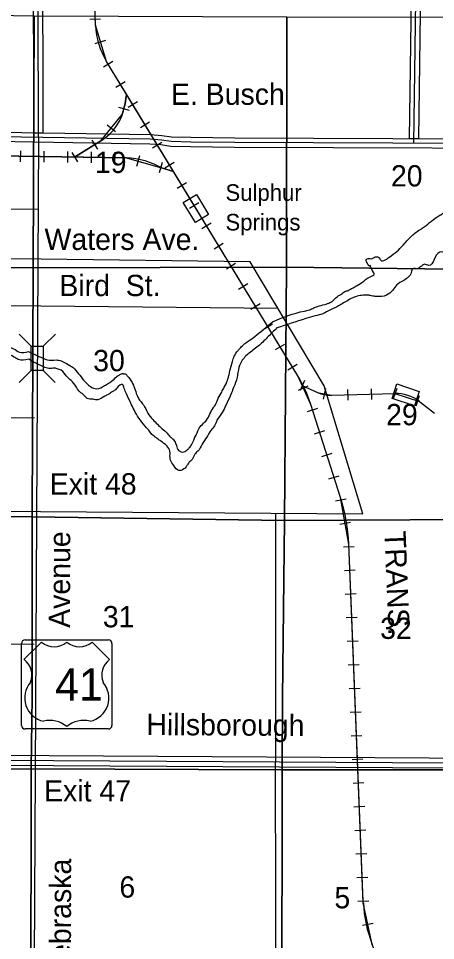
# Model space of a CAD drawing. Extents: x 380424 to 701066, y 1117407 to 1412949.
# Drawn here: x 510291 to 519120, y 1327929 to 1347425 of the extents above; entities that cross this region are included whole.
import ezdxf

# ---------------------------------------------------------------- set-up
doc = ezdxf.new("R2010")
doc.units = 0
for name, color, linetype in [('Bridges and Drawbridges US Highways', 7, 'Continuous'), ('Cities Incorporated Area', 7, 'Continuous'), ('Connecting Roads', 7, 'Continuous'), ('County Route Divided Highway Outline and Fill', 7, 'Continuous'), ('County Routes Highway Center Lines', 7, 'Continuous'), ('Interstates Related Text', 7, 'Continuous'), ('Masks for Road Features', 7, 'Continuous'), ('Railroad Stations', 7, 'Continuous'), ('Railroads', 7, 'Continuous'), ('Railroads Text', 7, 'Continuous'), ('Roadshilelds US Highways', 7, 'Continuous'), ('Section Lines', 7, 'Continuous'), ('Section Numbers', 7, 'Continuous'), ('State Roads Related Text', 7, 'Continuous'), ('State Route Divided Highway Outline and Fill', 7, 'Continuous'), ('State Routes Highway Center Lines', 7, 'Continuous'), ('Street Related Text', 7, 'Continuous'), ('Township  and Range lines', 7, 'Continuous'), ('US Highways Related Text', 7, 'Continuous'), ('US Route Divided Highway Outline and Fill', 7, 'Continuous'), ('US Routes Highway Center Lines', 7, 'Continuous'), ('Wide Rivers and Canals', 7, 'Continuous')]:
    doc.layers.add(name, color=color, linetype=linetype)

msp = doc.modelspace()

# ---------------------------------------------------------------- linework, layer by layer
at = {"layer": 'Bridges and Drawbridges US Highways'}
for p, q in [((510562, 1340495), (510307, 1340751)), ((510818, 1340494), (511075, 1340749)), ((510561, 1339983), (510304, 1339727)), ((510817, 1339982), (511072, 1339725))]:
    msp.add_line(p, q, dxfattribs=at)
msp.add_lwpolyline([(510561, 1339983), (510562, 1340495), (510818, 1340494), (510817, 1339982)], close=True, dxfattribs=at)
at = {"layer": 'Cities Incorporated Area'}
msp.add_lwpolyline([(515772, 1316138), (515755, 1322666), (515732, 1331703)], dxfattribs=at)
at = {"layer": 'Connecting Roads'}
for points in [[(510706, 1343382), (508834, 1343401), (507997, 1343393)], [(499668, 1337082), (509223, 1337013), (510757, 1337002), (517577, 1336953), (516759, 1339654), (515197, 1342277), (510771, 1342334), (509448, 1342352), (507986, 1342370)], [(507978, 1341385), (509471, 1341359), (510768, 1341347), (515779, 1341299)], [(510634, 1338981), (508992, 1338957), (507960, 1338951)], [(515730, 1336966), (515732, 1331703)], [(510622, 1334191), (509313, 1334197), (507926, 1334214)]]:
    msp.add_lwpolyline(points, dxfattribs=at)
at = {"layer": 'County Route Divided Highway Outline and Fill'}
msp.add_lwpolyline([(518674, 1352866), (518564, 1344885), (518764, 1344884), (518874, 1352865)], dxfattribs=at)
at = {"layer": 'County Routes Highway Center Lines'}
msp.add_lwpolyline([(518663, 1344784), (518774, 1352865)], dxfattribs=at)
at = {"layer": 'Masks for Road Features'}
for p, q in [((510613, 1345009), (510813, 1345006)), ((518564, 1344885), (518764, 1344884))]:
    msp.add_line(p, q, dxfattribs=at)
at = {"layer": 'Railroad Stations'}
for points in [[(514057, 1343705), (514317, 1343278), (514039, 1343109), (513779, 1343536)], [(518672, 1339233), (518199, 1339393), (518303, 1339701), (518776, 1339540)]]:
    msp.add_lwpolyline(points, close=True, dxfattribs=at)
at = {"layer": 'Railroads'}
for p, q in [((511800, 1347411), (512030, 1347419)), ((511918, 1346897), (512138, 1346965)), ((512091, 1346400), (512288, 1346520)), ((516203, 1339869), (512156, 1346514)), ((512351, 1345973), (512548, 1346093)), ((512580, 1345820), (512540, 1345584)), ((512612, 1345546), (512808, 1345666)), ((512411, 1345546), (512633, 1345487)), ((512166, 1345177), (512344, 1345032)), ((512872, 1345119), (513068, 1345239)), ((512038, 1344838), (511480, 1344493)), ((511844, 1344853), (511965, 1344658)), ((513132, 1344692), (513328, 1344812)), ((512581, 1344475), (499840, 1344679)), ((510332, 1344626), (510328, 1344396)), ((510832, 1344618), (510828, 1344388)), ((511332, 1344610), (511328, 1344380)), ((511832, 1344602), (511828, 1344372)), ((512332, 1344594), (512328, 1344364)), ((511419, 1344590), (511540, 1344395)), ((512852, 1344517), (512789, 1344296)), ((513333, 1344379), (513269, 1344158)), ((513574, 1344186), (513341, 1344258)), ((513392, 1344265), (513588, 1344385)), ((513652, 1343838), (513848, 1343957)), ((513912, 1343411), (514108, 1343530)), ((514172, 1342984), (514368, 1343103)), ((514432, 1342557), (514628, 1342676)), ((514692, 1342130), (514889, 1342249)), ((514952, 1341703), (515149, 1341822)), ((515212, 1341276), (515409, 1341395)), ((515472, 1340849), (515669, 1340968)), ((515732, 1340422), (515929, 1340541)), ((515992, 1339994), (516189, 1340114)), ((516345, 1339767), (516251, 1339557)), ((516216, 1339564), (516426, 1339659)), ((516298, 1339662), (516619, 1339519)), ((516787, 1339602), (516742, 1339377)), ((517258, 1339583), (517265, 1339353)), ((517758, 1339597), (517764, 1339367)), ((518297, 1339603), (518225, 1339385)), ((516918, 1339459), (518256, 1339496)), ((518772, 1339448), (518700, 1339229)), ((516406, 1339117), (516625, 1339187)), ((517108, 1337294), (516481, 1339260)), ((518778, 1339325), (519096, 1339078)), ((516558, 1338640), (516777, 1338710)), ((516710, 1338164), (516929, 1338234)), ((516862, 1337688), (517081, 1337758)), ((517004, 1337225), (517230, 1337265)), ((517091, 1336732), (517317, 1336772)), ((517169, 1336254), (517399, 1336264)), ((517591, 1328728), (517282, 1336312)), ((517190, 1335755), (517419, 1335764)), ((517210, 1335255), (517440, 1335265)), ((517230, 1334756), (517460, 1334765)), ((517251, 1334256), (517480, 1334265)), ((517271, 1333757), (517501, 1333766)), ((517291, 1333257), (517521, 1333266)), ((517312, 1332757), (517542, 1332767)), ((517332, 1332258), (517562, 1332267)), ((517352, 1331758), (517582, 1331768)), ((517373, 1331259), (517603, 1331268)), ((517393, 1330759), (517623, 1330768)), ((517414, 1330259), (517643, 1330269)), ((517434, 1329760), (517664, 1329769)), ((517454, 1329260), (517684, 1329270)), ((517475, 1328761), (517704, 1328770)), ((517576, 1328252), (517801, 1328300))]:
    msp.add_line(p, q, dxfattribs=at)
for points in [[(511920, 1347281), (511701, 1353411), (511046, 1366701)], [(512710, 1345606), (512156, 1346514), (511920, 1347281), (511772, 1351412)], [(511480, 1344493), (512038, 1344838), (512488, 1345391), (512540, 1345584), (512580, 1345820)], [(515831, 1340481), (512710, 1345606)], [(509830, 1344519), (512581, 1344475), (512581, 1344475), (513341, 1344258), (513341, 1344258), (513574, 1344186)], [(517345, 1334760), (517282, 1336312), (517108, 1337294), (516481, 1339260), (516203, 1339869), (515831, 1340481)], [(516298, 1339662), (516619, 1339519), (516918, 1339459), (518256, 1339496), (518778, 1339325), (519096, 1339078)], [(517590, 1328765), (517345, 1334760)], [(518366, 1322890), (518368, 1326137), (518273, 1326626), (517780, 1327849), (517591, 1328728), (517590, 1328765)]]:
    msp.add_lwpolyline(points, dxfattribs=at)
for centre, radius, start, end in [((513553, 1347365), 1635, 182.933, 211.3412), ((511464, 1345766), 1091, 301.7334, 350.4029), ((512518, 1342819), 1657, 60.235, 87.8227), ((513796, 1338404), 2818, 17.6968, 31.3412), ((516900, 1340148), 689, 245.9433, 271.5628), ((518278, 1338680), 816, 52.2066, 91.5627), ((513552, 1336159), 3733, 2.3347, 17.6966), ((520229, 1328836), 2640, 182.3349, 201.9564)]:
    msp.add_arc(centre, radius, start, end, dxfattribs=at)
at = {"layer": 'Roadshilelds US Highways'}
for p, q in [((510434, 1334286), (512196, 1334286)), ((510359, 1332478), (510359, 1334211)), ((510779, 1334236), (510409, 1333870)), ((510779, 1334236), (510779, 1334236)), ((511315, 1334234), (511315, 1334234)), ((512221, 1333870), (511851, 1334236)), ((512271, 1334211), (512271, 1332478)), ((512196, 1332403), (510434, 1332403))]:
    msp.add_line(p, q, dxfattribs=at)
for centre, radius, start, end in [((510434, 1334211), 75, 90.0003, 180.0003), ((512196, 1334211), 75, 0.0003, 90.0003), ((511048, 1334572), 430, 231.2918, 308.3628), ((511582, 1334572), 430, 231.6377, 308.7087), ((510168, 1333540), 409, 338.3059, 53.8202), ((512462, 1333540), 409, 126.1804, 201.6947), ((510925, 1333058), 501, 138.7834, 258.2381), ((511705, 1333058), 501, 281.7625, 41.2172), ((510956, 1332026), 558, 49.9104, 103.7768), ((511674, 1332026), 558, 76.2237, 130.0901), ((510434, 1332478), 75, 180.0003, 270.0003), ((512196, 1332478), 75, 270.0003, 0.0003)]:
    msp.add_arc(centre, radius, start, end, dxfattribs=at)
at = {"layer": 'Section Lines'}
for points in [[(510621, 1347483), (510621, 1347475), (510602, 1342153), (505280, 1342191), (505337, 1347566)], [(515972, 1347457), (515965, 1342164), (510614, 1342153), (510602, 1342153), (510621, 1347475), (510621, 1347483)], [(521283, 1347450), (521235, 1342101), (515965, 1342164), (515972, 1347457)], [(510602, 1342153), (510584, 1336886), (505240, 1336942), (505280, 1342182), (505280, 1342191)], [(515965, 1342164), (515926, 1336811), (510584, 1336886), (510602, 1342153), (510614, 1342153)], [(521235, 1342101), (521235, 1342095), (521234, 1336838), (515926, 1336811), (515965, 1342164)], [(510584, 1336886), (510584, 1336879), (510585, 1333090), (510585, 1333081), (510562, 1331560), (505141, 1331546), (505149, 1333102), (505149, 1333109), (505176, 1333109), (505240, 1336942)], [(515926, 1336811), (515878, 1333062), (515873, 1331536), (510562, 1331560), (510585, 1333081), (510585, 1333090), (510584, 1336879), (510584, 1336886)], [(521234, 1336838), (521234, 1336827), (521199, 1333044), (521186, 1331539), (515873, 1331536), (515878, 1333062), (515926, 1336811)], [(510562, 1331560), (510555, 1326266), (505236, 1326290), (505141, 1331546)], [(515873, 1331536), (515869, 1326218), (510555, 1326266), (510562, 1331560)], [(521186, 1331539), (521163, 1326204), (515869, 1326218), (515873, 1331536)]]:
    msp.add_lwpolyline(points, close=True, dxfattribs=at)
at = {"layer": 'State Route Divided Highway Outline and Fill'}
for points in [[(498964, 1345765), (499317, 1345541), (499589, 1345396), (499858, 1345305), (500107, 1345262), (500241, 1345266), (500393, 1345250), (501180, 1345241), (504534, 1345237), (504973, 1345229), (505273, 1345169), (505682, 1345091), (505907, 1345079), (507279, 1345062), (508992, 1345035), (513085, 1344970), (513328, 1344949), (513533, 1344920), (513939, 1344912), (514868, 1344899), (523236, 1344867), (525301, 1344858), (529299, 1344843), (529276, 1329155)], [(529076, 1329155), (529099, 1344644), (525300, 1344658), (523236, 1344667), (514866, 1344699), (513936, 1344712), (513517, 1344720), (513306, 1344750), (513074, 1344770), (508989, 1344835), (507276, 1344862), (505900, 1344879), (505658, 1344892), (505234, 1344972), (504951, 1345029), (504531, 1345037), (501179, 1345041), (500381, 1345050), (500233, 1345066), (500093, 1345062), (499808, 1345111), (499510, 1345212), (499216, 1345367), (498861, 1345593)]]:
    msp.add_lwpolyline(points, dxfattribs=at)
at = {"layer": 'State Routes Highway Center Lines'}
msp.add_lwpolyline([(529176, 1329155), (529199, 1344743), (525300, 1344758), (523236, 1344767), (514867, 1344799), (513938, 1344812), (513525, 1344820), (513317, 1344849), (513079, 1344870), (508990, 1344935), (507278, 1344962), (505903, 1344979), (505670, 1344991), (505253, 1345070), (504962, 1345129), (504532, 1345137), (501179, 1345141), (500387, 1345150), (500237, 1345166), (500100, 1345162), (499833, 1345208), (499550, 1345304), (499266, 1345454), (498912, 1345679)], dxfattribs=at)
at = {"layer": 'Township  and Range lines'}
for p, q in [((510621, 1347475), (510602, 1342153)), ((510602, 1342153), (510584, 1336886)), ((510584, 1336886), (510584, 1336879)), ((510584, 1336879), (510585, 1333090)), ((510585, 1333090), (510585, 1333081)), ((510585, 1333081), (510562, 1331560)), ((505141, 1331546), (510562, 1331560)), ((510562, 1331560), (510555, 1326266)), ((510562, 1331560), (515873, 1331536)), ((515873, 1331536), (521186, 1331539))]:
    msp.add_line(p, q, dxfattribs=at)
at = {"layer": 'US Route Divided Highway Outline and Fill'}
for points in [[(510534, 1367026), (510598, 1358538), (510598, 1353353), (510613, 1345009), (510813, 1345006)], [(510813, 1345006), (510798, 1353353), (510798, 1358539), (510734, 1367055)]]:
    msp.add_lwpolyline(points, dxfattribs=at)
msp.add_lwpolyline([(538525, 1331468), (538526, 1331668), (508633, 1331846), (508183, 1331848), (508183, 1331648), (508632, 1331646)], close=True, dxfattribs=at)
at = {"layer": 'US Routes Highway Center Lines'}
msp.add_line((510714, 1344908), (510585, 1320288), dxfattribs=at)
for points in [[(510714, 1344908), (510698, 1353353), (510698, 1358539), (510634, 1367026)], [(538525, 1331568), (508633, 1331746), (496031, 1331821), (493112, 1331838)]]:
    msp.add_lwpolyline(points, dxfattribs=at)
at = {"layer": 'Wide Rivers and Canals'}
for points in [[(517675, 1342342), (517707, 1342351), (517768, 1342345), (517821, 1342371), (517870, 1342386), (517920, 1342374), (517958, 1342316), (518180, 1342409), (518332, 1342526), (518466, 1342672), (518556, 1342768), (518731, 1342920), (518839, 1342990), (519149, 1343226), (519230, 1343276), (519382, 1343352), (519528, 1343355), (519654, 1343369), (519759, 1343346), (519886, 1343277), (519949, 1343200), (520202, 1343136), (520284, 1343042), (520545, 1342976), (520623, 1342852), (520926, 1342832), (520988, 1342887), (521040, 1342686), (520999, 1342499), (520915, 1342406), (520900, 1342284), (520810, 1342111), (520812, 1341963), (520821, 1341837), (520850, 1341744), (520874, 1341662), (520920, 1341580), (520976, 1341444), (521046, 1341312), (521075, 1341204), (521177, 1340948), (521233, 1340814), (521250, 1340732), (521250, 1340650), (521239, 1340530), (521209, 1340387), (521192, 1340263), (521063, 1340132), (520944, 1340059), (520918, 1339933), (520906, 1339822), (520918, 1339743), (520958, 1339659), (521017, 1339606), (521125, 1339612), (521268, 1339678), (521306, 1339746), (521326, 1339819), (521344, 1339910), (521373, 1340006), (521422, 1340085), (521455, 1340193), (521458, 1340210), (521458, 1340222), (521460, 1340240), (521460, 1340248), (521458, 1340251), (521487, 1340313), (521493, 1340316), (521495, 1340321), (521507, 1340336), (521510, 1340345), (521522, 1340359), (521525, 1340365), (521533, 1340374), (521551, 1340394), (521565, 1340409), (521638, 1340479), (521644, 1340488), (521656, 1340499), (521659, 1340508), (521665, 1340514), (521669, 1340522), (521790, 1340581), (521837, 1340584), (521889, 1340584), (521948, 1340564), (521983, 1340535), (522006, 1340499), (522015, 1340359), (521989, 1340313), (521948, 1340263), (521930, 1340190), (521907, 1340137), (521889, 1340053), (521992, 1340021), (522068, 1340026)], [(522952, 1336391), (522867, 1336306), (522702, 1336221), (522640, 1336193), (522550, 1336172), (522476, 1336160), (522362, 1336115), (522194, 1336119), (522022, 1336119), (521874, 1336127), (521731, 1336164), (521555, 1336201), (521440, 1336209), (521272, 1336230), (521120, 1336230), (521022, 1336258), (520920, 1336266), (520797, 1336295), (520637, 1336344), (520436, 1336447), (520301, 1336500), (520162, 1336553), (520059, 1336660), (519944, 1336779), (519879, 1336939), (519764, 1337029), (519643, 1337156), (519590, 1337209), (519543, 1337340), (519501, 1337499), (519495, 1337620), (519501, 1337763), (519538, 1337910), (519580, 1338042), (519622, 1338158), (519696, 1338369), (519773, 1338484), (519843, 1338694), (519954, 1338966), (520023, 1339103), (520102, 1339240), (520173, 1339378), (520182, 1339548), (520249, 1339786), (520302, 1339880), (520389, 1340133), (520418, 1340310), (520451, 1340428), (520456, 1340661), (520451, 1340772), (520442, 1340848), (520404, 1340965), (520383, 1341079), (520366, 1341196), (520287, 1341377), (520224, 1341462), (520155, 1341588), (520123, 1341683), (520092, 1341858), (519984, 1342035), (519989, 1342134), (519976, 1342259), (519939, 1342369), (519902, 1342443), (519800, 1342494), (519695, 1342526), (519654, 1342534), (519595, 1342558), (519502, 1342575), (519400, 1342534), (519324, 1342488), (519210, 1342485), (518974, 1342204), (518886, 1342228), (518819, 1342190), (518717, 1342134), (518635, 1342134), (518606, 1342056), (518445, 1341886), (518294, 1341784), (518209, 1341673), (518083, 1341574), (517859, 1341546), (517823, 1341551), (517764, 1341562), (517685, 1341573), (517585, 1341573), (517458, 1341551), (517337, 1341504), (517226, 1341441), (517115, 1341377), (517020, 1341319), (516894, 1341261), (516732, 1341180), (516572, 1341137), (516373, 1341078), (515760, 1340880)], [(515667, 1341011), (516344, 1341239), (516452, 1341265), (516542, 1341306), (516619, 1341335), (516776, 1341379), (516884, 1341417), (516968, 1341472), (517059, 1341557), (517114, 1341589), (517202, 1341653), (517269, 1341674), (517316, 1341703), (517360, 1341723), (517430, 1341761), (517561, 1341843), (517733, 1341962), (517821, 1342018), (517786, 1342091), (517730, 1342202), (517733, 1342193), (517654, 1342327), (517675, 1342342)], [(510506, 1340381), (510856, 1340223), (510905, 1340205), (511091, 1340204), (511199, 1340186), (511308, 1340130), (511447, 1340043), (511565, 1339914), (511670, 1339778), (511816, 1339641), (511949, 1339595), (512113, 1339663), (512193, 1339709), (512264, 1339756), (512364, 1339846), (512441, 1339898), (512503, 1339917), (512518, 1339914), (512549, 1339911), (512596, 1339870), (512656, 1339794), (512709, 1339704), (512760, 1339576), (512819, 1339418), (512871, 1339338), (512936, 1339256), (513032, 1339078), (513134, 1338945), (513233, 1338846), (513333, 1338750), (513438, 1338657), (513512, 1338573), (513568, 1338527), (513596, 1338486), (513636, 1338394), (513682, 1338292), (513800, 1338261), (513868, 1338310), (513918, 1338357), (513961, 1338425), (513989, 1338481), (514011, 1338530), (514026, 1338574), (514054, 1338617), (514082, 1338682), (514100, 1338732), (514187, 1338843), (514274, 1338933), (514419, 1339198), (514440, 1339224), (514503, 1339356), (514582, 1339504), (514630, 1339594), (514701, 1339739), (514744, 1339873), (514767, 1339974), (514822, 1340173), (514859, 1340281), (514939, 1340405), (514980, 1340449), (515014, 1340486), (515085, 1340551), (515178, 1340616), (515295, 1340702), (515667, 1341011)], [(515760, 1340880), (515580, 1340702), (515390, 1340517), (515175, 1340350), (515014, 1340173), (514947, 1339995), (514905, 1339780), (514825, 1339573), (514772, 1339441), (514677, 1339235), (514604, 1339092), (514493, 1338929), (514444, 1338815), (514367, 1338716), (514277, 1338574), (514178, 1338422), (514086, 1338274), (514026, 1338214), (513967, 1338100), (513899, 1338035), (513859, 1337970), (513766, 1337883), (513689, 1337868), (513580, 1337970), (513512, 1338087), (513500, 1338143), (513497, 1338273), (513432, 1338388), (513305, 1338486), (513237, 1338538), (513137, 1338612), (513063, 1338697), (512973, 1338807), (512841, 1338971), (512741, 1339149), (512670, 1339291), (512577, 1339486), (512531, 1339604), (512494, 1339685), (512377, 1339609), (512348, 1339576), (512286, 1339539), (512193, 1339474), (512122, 1339440), (511970, 1339362), (511871, 1339372), (511747, 1339393), (511658, 1339477), (511574, 1339548), (511464, 1339710), (511348, 1339821), (511290, 1339889), (511156, 1340006), (511110, 1340018), (511076, 1340028), (511023, 1340028), (510958, 1340022), (510853, 1340047), (510509, 1340220)], [(509491, 1340412), (509562, 1340439), (509624, 1340455), (509766, 1340498), (509874, 1340542), (509955, 1340551), (510131, 1340464), (510190, 1340443), (510311, 1340371), (510506, 1340381)], [(510509, 1340220), (510289, 1340213), (510187, 1340272), (510057, 1340316), (509943, 1340297), (509859, 1340294), (509659, 1340253), (509495, 1340220)]]:
    msp.add_spline(points, degree=3, dxfattribs=at)

# ---------------------------------------------------------------- texts
at = {"layer": 'Interstates Related Text'}
for s, p in [('Exit 48', (510953, 1337359)), ('Exit 47', (510835, 1330870))]:
    msp.add_text(s, height=450, dxfattribs=at).set_placement(p)
at = {"layer": 'Railroads Text'}
for s, height, rotation, p in [('Sulphur', 350, 0.0005, (514673, 1343568)), ('Springs', 350, 0.0005, (514673, 1342942)), ('TRANS.', 450, 272.3347, (518036, 1336581))]:
    msp.add_text(s, height=height, rotation=rotation, dxfattribs=at).set_placement(p)
at = {"layer": 'Roadshilelds US Highways'}
msp.add_text('41', height=680, rotation=0.0003, dxfattribs=at).set_placement((511067, 1333003))
at = {"layer": 'Section Numbers'}
for s, p in [('19', (511910, 1344157)), ('20', (518176, 1343872)), ('30', (511874, 1339966)), ('29', (518073, 1338824)), ('31', (512078, 1334552)), ('32', (517947, 1334307)), ('6', (512428, 1328837)), ('5', (516979, 1328611))]:
    msp.add_text(s, height=450, dxfattribs=at).set_placement(p)
at = {"layer": 'State Roads Related Text'}
msp.add_text('E. Busch', height=450, rotation=0.0004, dxfattribs=at).set_placement((513520, 1345598))
at = {"layer": 'Street Related Text'}
for s, p in [('Waters Ave.', (510844, 1342530)), ('Bird  St.', (511158, 1341554))]:
    msp.add_text(s, height=450, rotation=0.0005, dxfattribs=at).set_placement(p)
at = {"layer": 'US Highways Related Text'}
for s, rotation, p in [('Avenue', 89.8494, (511383, 1334540)), ('Hillsborough', 359.6588, (512999, 1332274)), ('Nebraska', 89.8497, (511401, 1327084))]:
    msp.add_text(s, height=450, rotation=rotation, dxfattribs=at).set_placement(p)

doc.saveas('drawing.dxf')
